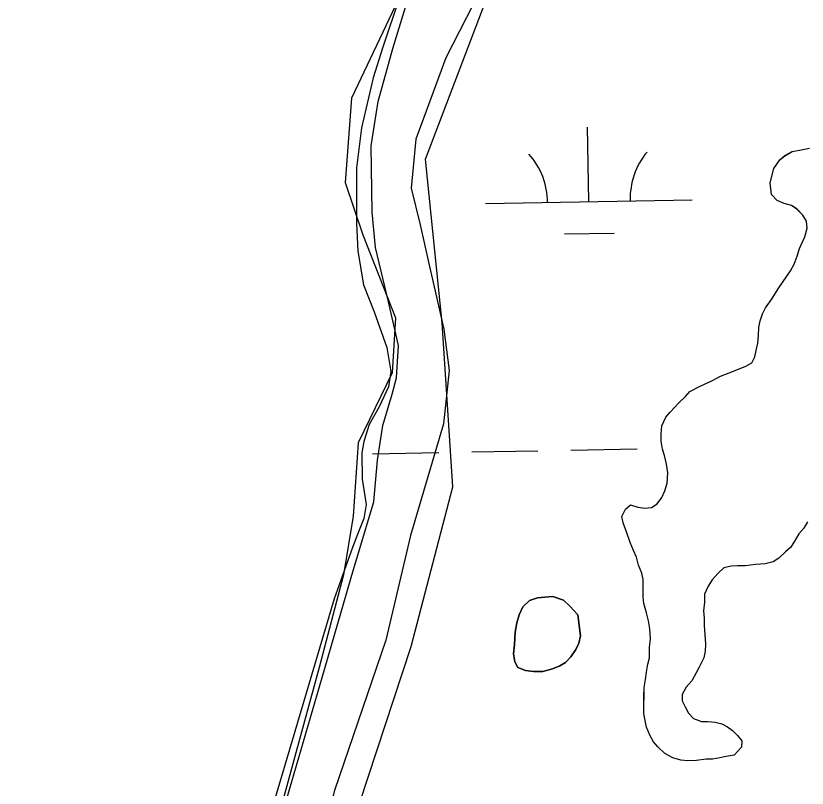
# Model space of a CAD drawing. Extents: x 3925854 to 3964121, y 224593 to 250589.
# Drawn here: x 3942945.2 to 3943328, y 233177.8 to 233551.5 of the extents above; entities that cross this region are included whole.
import ezdxf

# ---------------------------------------------------------------- set-up
doc = ezdxf.new("R2010")
doc.units = 0
for name, color, linetype in [('V-RIVR-EDGE', 7, 'Continuous'), ('V-RIVR-JETY', 7, 'Continuous'), ('V-RRAP-FSHR', 7, 'Continuous'), ('V-TOPO-SHOR', 7, 'Continuous'), ('V-WETL-SWMP', 7, 'Continuous')]:
    doc.layers.add(name, color=color, linetype=linetype)

msp = doc.modelspace()

# ---------------------------------------------------------------- linework, layer by layer
at = {"layer": 'V-RIVR-EDGE'}
msp.add_lwpolyline([(3943180.078, 233664.441), (3943107.659, 233511.732), (3943104.51, 233470.799), (3943113.169, 233445.61), (3943128.912, 233405.465), (3943127.338, 233378.701), (3943110.808, 233344.853), (3943108.446, 233309.431), (3943103.723, 233281.093), (3943091.916, 233236.225), (3943070.662, 233158.296), (3943045.473, 233091.387), (3943036.814, 233048.093), (3943039.176, 233024.479), (3943032.879, 232991.418), (3943007.69, 232948.911), (3942997.456, 232908.766), (3942995.882, 232888.3), (3942988.01, 232868.621), (3942983.288, 232853.664), (3942959.673, 232813.519), (3942950.227, 232769.438)], dxfattribs=at)
at = {"layer": 'V-RIVR-JETY'}
for points in [[(3943176.581, 233576.967), (3943153.305, 233531.157), (3943138.713, 233491.877), (3943136.444, 233468.064), (3943140.9, 233450.419), (3943144.949, 233431.606), (3943152.345, 233399.85), (3943154.817, 233379.884), (3943152.13, 233354.124), (3943136.17, 233300.01), (3943124.164, 233249.361), (3943099.359, 233176.601), (3943087.399, 233129.471), (3943075.07, 233083.905), (3943051.556, 232990.807), (3943032.778, 232930.477), (3943013.275, 232874.456), (3942992.982, 232817.663), (3942975.864, 232764.734)], [(3942949.38, 232771.73), (3942966.784, 232816.837), (3942987.036, 232870.503), (3943001.669, 232912.909), (3943012.63, 232943.641), (3943024.453, 232980.614), (3943033.11, 233014.502), (3943041.351, 233046.441), (3943066.411, 233138.347), (3943093.44, 233231.398), (3943108.593, 233283.568), (3943118.407, 233316.269), (3943120.238, 233336.569), (3943122.806, 233353.34), (3943127.308, 233368.523), (3943129.364, 233376.312), (3943130.353, 233391.932), (3943125.553, 233413.102), (3943119.257, 233439.372), (3943117.531, 233456.592), (3943117.174, 233488.645), (3943120.586, 233510.096), (3943127.57, 233535.798), (3943136.149, 233563.825)]]:
    msp.add_lwpolyline(points, dxfattribs=at)
at = {"layer": 'V-RRAP-FSHR'}
msp.add_lwpolyline([(3942638.592, 231813.807), (3942676.398, 231884.246), (3942712.891, 231955.842), (3942747.771, 232027.772), (3942779.459, 232100.92), (3942807.709, 232175.752), (3942832.597, 232251.78), (3942857.283, 232327.875), (3942881.968, 232403.973), (3942906.235, 232480.199), (3942929.506, 232556.741), (3942952.777, 232633.281), (3942976.489, 232709.821), (3942998.587, 232786.578), (3943020.789, 232863.438), (3943042.99, 232940.295), (3943065.174, 233017.158), (3943087.356, 233094.2), (3943111.403, 233170.31), (3943136.442, 233246.291), (3943156.596, 233323.572), (3943151.407, 233402.926), (3943143.417, 233482.126), (3943171.856, 233556.628)], dxfattribs=at)
at = {"layer": 'V-TOPO-SHOR'}
for points in [[(3943292.772, 233193.802), (3943288.914, 233193.153), (3943285.756, 233192.496), (3943282.249, 233191.843), (3943279.102, 233191.886), (3943274.545, 233191.247), (3943270.342, 233190.952), (3943266.848, 233191.349), (3943263.015, 233192.449), (3943259.195, 233194.597), (3943255.738, 233197.792), (3943253.672, 233200.268), (3943251.966, 233203.44), (3943250.268, 233207.311), (3943249.608, 233210.469), (3943248.955, 233213.975), (3943249.002, 233217.473), (3943249.068, 233222.37), (3943249.123, 233226.568), (3943249.875, 233230.406), (3943250.27, 233233.9), (3943251.019, 233237.738), (3943251.763, 233240.878), (3943251.826, 233245.775), (3943252.232, 233249.969), (3943251.947, 233254.87), (3943251.3, 233258.726), (3943250.301, 233262.589), (3943248.961, 233267.154), (3943248.654, 233270.308), (3943248.713, 233274.854), (3943248.765, 233278.702), (3943248.107, 233281.86), (3943246.409, 233285.731), (3943245.41, 233289.594), (3943244.052, 233292.76), (3943242.354, 233296.63), (3943240.677, 233301.9), (3943238.981, 233306.121), (3943238.324, 233309.279), (3943240.12, 233312.754), (3943242.596, 233314.821), (3943246.08, 233313.723), (3943249.574, 233313.328), (3943252.725, 233313.635), (3943255.548, 233315.347), (3943257.69, 233318.468), (3943259.129, 233321.598), (3943260.229, 233325.432), (3943260.645, 233330.324), (3943260.002, 233334.531), (3943259.007, 233338.744), (3943257.999, 233341.906), (3943257.352, 233345.762), (3943257.397, 233349.26), (3943257.798, 233353.102), (3943259.603, 233357.278), (3943261.735, 233359.699), (3943265.992, 233364.19), (3943269.181, 233367.297), (3943271.313, 233369.717), (3943275.892, 233372.105), (3943278.71, 233373.467), (3943281.877, 233374.825), (3943286.108, 233377.217), (3943292.434, 233379.583), (3943298.414, 233381.952), (3943301.236, 233383.664), (3943302.672, 233386.443), (3943303.413, 233389.583), (3943304.161, 233393.073), (3943304.56, 233396.915), (3943304.611, 233400.763), (3943305.353, 233403.903), (3943306.449, 233407.386), (3943307.884, 233410.165), (3943310.739, 233414.327), (3943314.311, 233419.875), (3943316.453, 233422.996), (3943320.019, 233428.196), (3943321.811, 233431.321), (3943323.261, 233435.151), (3943324.36, 233438.985), (3943326.883, 233444.549), (3943327.987, 233448.733), (3943327.684, 233452.235), (3943325.972, 233455.058), (3943323.211, 233457.892), (3943320.436, 233459.68), (3943316.953, 233460.776), (3943313.473, 233462.222), (3943310.712, 233465.056), (3943310.086, 233470.661), (3943311.929, 233477.635), (3943314.782, 233481.794), (3943317.26, 233483.863), (3943320.785, 233485.915), (3943324.293, 233486.566), (3943329.204, 233487.551)], [(3943328.204, 233306.686), (3943326.412, 233303.563), (3943323.928, 233300.796), (3943321.778, 233296.977), (3943319.992, 233294.202), (3943317.516, 233292.135), (3943314.325, 233289.028), (3943311.503, 233287.316), (3943307.643, 233286.319), (3943303.09, 233286.028), (3943298.185, 233285.393), (3943294.337, 233285.444), (3943291.183, 233285.137), (3943287.677, 233284.484), (3943284.84, 233281.723), (3943281.999, 233278.612), (3943280.21, 233275.487), (3943278.409, 233271.661), (3943278.358, 233267.813), (3943277.953, 233263.621), (3943278.256, 233260.119), (3943278.211, 233256.621), (3943278.499, 233252.068), (3943278.788, 233247.517), (3943278.743, 233244.019), (3943278.002, 233240.88), (3943275.841, 233236.36), (3943274.406, 233233.581), (3943272.255, 233229.759), (3943269.417, 233226.648), (3943267.62, 233223.175), (3943267.58, 233220.025), (3943268.941, 233217.209), (3943270.647, 233214.039), (3943273.064, 233211.557), (3943276.894, 233210.107), (3943280.042, 233210.066), (3943283.535, 233209.668), (3943286.673, 233208.929), (3943289.454, 233207.491), (3943291.879, 233205.71), (3943294.296, 233203.229), (3943296.36, 233200.751), (3943296.319, 233197.604), (3943292.772, 233193.802)], [(3943217.051, 233261.63), (3943213.258, 233265.88), (3943210.147, 233268.718), (3943204.923, 233270.537), (3943201.071, 233270.24), (3943197.569, 233269.935), (3943193.702, 233268.587), (3943190.513, 233265.48), (3943188.713, 233261.657), (3943187.611, 233257.823), (3943186.851, 233253.285), (3943186.423, 233247.341), (3943186.014, 233242.799), (3943186.661, 233238.942), (3943188.025, 233236.124), (3943191.853, 233234.674), (3943195.697, 233234.273), (3943200.243, 233234.214), (3943204.81, 233235.553), (3943208.327, 233236.907), (3943211.149, 233238.619), (3943213.633, 233241.384), (3943216.13, 233244.849), (3943217.569, 233247.978), (3943218.317, 233251.468), (3943217.051, 233261.63)]]:
    msp.add_lwpolyline(points, dxfattribs=at)
at = {"layer": 'V-WETL-SWMP'}
for p, q in [((3943132.186, 233564.223), (3943122.695, 233536.43)), ((3943122.695, 233536.43), (3943118.076, 233521.564)), ((3943118.076, 233521.564), (3943112.502, 233497.313)), ((3943112.502, 233497.313), (3943110.035, 233477.996)), ((3943222.438, 233461.615), (3943221.784, 233497.609)), ((3943317.259, 233483.862), (3943320.785, 233485.914)), ((3943320.785, 233485.914), (3943324.292, 233486.567)), ((3943324.292, 233486.567), (3943329.203, 233487.552)), ((3943311.928, 233477.635), (3943314.782, 233481.795)), ((3943314.782, 233481.795), (3943317.259, 233483.862)), ((3943110.035, 233477.996), (3943109.955, 233451.184)), ((3943310.086, 233470.662), (3943311.928, 233477.635)), ((3943310.712, 233465.056), (3943310.086, 233470.662)), ((3943172.447, 233460.706), (3943272.43, 233462.524)), ((3943313.473, 233462.221), (3943310.712, 233465.056)), ((3943316.953, 233460.775), (3943313.473, 233462.221)), ((3943320.437, 233459.679), (3943316.953, 233460.775)), ((3943323.212, 233457.893), (3943320.437, 233459.679)), ((3943325.973, 233455.058), (3943323.212, 233457.893)), ((3943327.685, 233452.236), (3943325.973, 233455.058)), ((3943109.955, 233451.184), (3943110.605, 233437.631)), ((3943327.988, 233448.733), (3943327.685, 233452.236)), ((3943326.883, 233444.55), (3943327.988, 233448.733)), ((3943210.721, 233445.969), (3943234.717, 233446.405)), ((3943324.361, 233438.985), (3943326.883, 233444.55)), ((3943110.605, 233437.631), (3943113.429, 233421.285)), ((3943323.26, 233435.152), (3943324.361, 233438.985)), ((3943321.81, 233431.322), (3943323.26, 233435.152)), ((3943314.311, 233419.876), (3943320.019, 233428.197)), ((3943320.019, 233428.197), (3943321.81, 233431.322)), ((3943113.429, 233421.285), (3943118.508, 233408.226)), ((3943310.739, 233414.326), (3943314.311, 233419.876)), ((3943307.885, 233410.166), (3943310.739, 233414.326)), ((3943306.449, 233407.386), (3943307.885, 233410.166)), ((3943118.508, 233408.226), (3943124.637, 233391.006)), ((3943305.353, 233403.902), (3943306.449, 233407.386)), ((3943304.611, 233400.763), (3943305.353, 233403.902)), ((3943304.56, 233396.915), (3943304.611, 233400.763)), ((3943304.16, 233393.072), (3943304.56, 233396.915)), ((3943124.637, 233391.006), (3943126.694, 233379.369)), ((3943302.672, 233386.444), (3943303.414, 233389.583)), ((3943303.414, 233389.583), (3943304.16, 233393.072)), ((3943301.236, 233383.664), (3943302.672, 233386.444)), ((3943292.435, 233379.583), (3943298.414, 233381.952)), ((3943298.414, 233381.952), (3943301.236, 233383.664)), ((3943126.694, 233379.369), (3943125.49, 233371.922)), ((3943286.107, 233377.218), (3943292.435, 233379.583)), ((3943278.71, 233373.467), (3943281.876, 233374.825)), ((3943281.876, 233374.825), (3943286.107, 233377.218)), ((3943125.49, 233371.922), (3943120.939, 233362.307)), ((3943271.313, 233369.717), (3943275.893, 233372.105)), ((3943275.893, 233372.105), (3943278.71, 233373.467)), ((3943265.992, 233364.19), (3943269.182, 233367.296)), ((3943269.182, 233367.296), (3943271.313, 233369.717)), ((3943261.734, 233359.698), (3943265.992, 233364.19)), ((3943120.939, 233362.307), (3943116.127, 233353.802)), ((3943259.603, 233357.277), (3943261.734, 233359.698)), ((3943257.798, 233353.103), (3943259.603, 233357.277)), ((3943116.127, 233353.802), (3943113.53, 233345.544)), ((3943257.397, 233349.26), (3943257.798, 233353.103)), ((3943257.351, 233345.762), (3943257.397, 233349.26)), ((3943113.53, 233345.544), (3943112.628, 233340.027)), ((3943257.999, 233341.905), (3943257.351, 233345.762)), ((3943112.628, 233340.027), (3943112.736, 233327.31)), ((3943117.795, 233339.622), (3943149.79, 233340.203)), ((3943165.787, 233340.494), (3943197.782, 233341.076)), ((3943213.779, 233341.367), (3943245.774, 233341.949)), ((3943259.007, 233338.743), (3943257.999, 233341.905)), ((3943260.001, 233334.531), (3943259.007, 233338.743)), ((3943260.645, 233330.324), (3943260.001, 233334.531)), ((3943260.23, 233325.432), (3943260.645, 233330.324)), ((3943112.736, 233327.31), (3943114.785, 233315.121)), ((3943259.129, 233321.598), (3943260.23, 233325.432)), ((3943257.689, 233318.468), (3943259.129, 233321.598)), ((3943255.548, 233315.348), (3943257.689, 233318.468)), ((3943114.785, 233315.121), (3943113.588, 233308.226)), ((3943240.12, 233312.754), (3943242.596, 233314.82)), ((3943242.596, 233314.82), (3943246.08, 233313.724)), ((3943246.08, 233313.724), (3943249.574, 233313.328)), ((3943249.574, 233313.328), (3943252.726, 233313.636)), ((3943252.726, 233313.636), (3943255.548, 233315.348)), ((3943238.324, 233309.279), (3943240.12, 233312.754)), ((3943238.982, 233306.121), (3943238.324, 233309.279)), ((3943113.588, 233308.226), (3943111.017, 233301.902)), ((3943240.676, 233301.9), (3943238.982, 233306.121)), ((3943328.204, 233306.687), (3943326.413, 233303.562)), ((3943111.017, 233301.902), (3943108.15, 233294.201)), ((3943242.355, 233296.63), (3943240.676, 233301.9)), ((3943326.413, 233303.562), (3943323.928, 233300.797)), ((3943323.928, 233300.797), (3943321.778, 233296.977)), ((3943108.15, 233294.201), (3943099.253, 233269.441)), ((3943244.053, 233292.759), (3943242.355, 233296.63)), ((3943319.992, 233294.201), (3943317.515, 233292.135)), ((3943321.778, 233296.977), (3943319.992, 233294.201)), ((3943245.41, 233289.593), (3943244.053, 233292.759)), ((3943317.515, 233292.135), (3943314.325, 233289.029)), ((3943246.409, 233285.731), (3943245.41, 233289.593)), ((3943307.642, 233286.318), (3943303.09, 233286.029)), ((3943311.504, 233287.317), (3943307.642, 233286.318)), ((3943314.325, 233289.029), (3943311.504, 233287.317)), ((3943248.107, 233281.86), (3943246.409, 233285.731)), ((3943287.676, 233284.484), (3943284.84, 233281.723)), ((3943291.183, 233285.137), (3943287.676, 233284.484)), ((3943294.336, 233285.445), (3943291.183, 233285.137)), ((3943298.184, 233285.394), (3943294.336, 233285.445)), ((3943303.09, 233286.029), (3943298.184, 233285.394)), ((3943248.765, 233278.702), (3943248.107, 233281.86)), ((3943248.653, 233270.307), (3943248.765, 233278.702)), ((3943282, 233278.612), (3943280.209, 233275.487)), ((3943284.84, 233281.723), (3943282, 233278.612)), ((3943280.209, 233275.487), (3943278.409, 233271.662)), ((3943278.409, 233271.662), (3943278.358, 233267.814)), ((3943099.253, 233269.441), (3943067.135, 233161.233)), ((3943190.513, 233265.481), (3943193.702, 233268.587)), ((3943193.702, 233268.587), (3943197.569, 233269.935)), ((3943197.569, 233269.935), (3943201.071, 233270.239)), ((3943201.071, 233270.239), (3943204.924, 233270.537)), ((3943204.924, 233270.537), (3943210.148, 233268.719)), ((3943210.148, 233268.719), (3943213.259, 233265.879)), ((3943248.961, 233267.154), (3943248.653, 233270.307)), ((3943250.3, 233262.589), (3943248.961, 233267.154)), ((3943278.358, 233267.814), (3943277.953, 233263.621)), ((3943188.713, 233261.656), (3943190.513, 233265.481)), ((3943213.259, 233265.879), (3943217.051, 233261.63)), ((3943277.953, 233263.621), (3943278.256, 233260.119)), ((3943187.612, 233257.822), (3943188.713, 233261.656)), ((3943217.051, 233261.63), (3943218.316, 233251.467)), ((3943251.299, 233258.727), (3943250.3, 233262.589)), ((3943278.256, 233260.119), (3943278.21, 233256.621)), ((3943186.852, 233253.284), (3943187.612, 233257.822)), ((3943251.947, 233254.87), (3943251.299, 233258.727)), ((3943278.21, 233256.621), (3943278.789, 233247.517)), ((3943186.424, 233247.342), (3943186.852, 233253.284)), ((3943252.232, 233249.968), (3943251.947, 233254.87)), ((3943217.57, 233247.979), (3943216.129, 233244.849)), ((3943218.316, 233251.467), (3943217.57, 233247.979)), ((3943251.827, 233245.775), (3943252.232, 233249.968)), ((3943186.013, 233242.799), (3943186.424, 233247.342)), ((3943216.129, 233244.849), (3943213.634, 233241.383)), ((3943251.762, 233240.878), (3943251.827, 233245.775)), ((3943278.743, 233244.019), (3943278.001, 233240.88)), ((3943278.789, 233247.517), (3943278.743, 233244.019)), ((3943186.662, 233238.942), (3943186.013, 233242.799)), ((3943213.634, 233241.383), (3943211.148, 233238.618)), ((3943251.02, 233237.739), (3943251.762, 233240.878)), ((3943278.001, 233240.88), (3943275.842, 233236.36)), ((3943188.024, 233236.125), (3943186.662, 233238.942)), ((3943208.326, 233236.906), (3943204.81, 233235.553)), ((3943211.148, 233238.618), (3943208.326, 233236.906)), ((3943250.27, 233233.9), (3943251.02, 233237.739)), ((3943275.842, 233236.36), (3943274.406, 233233.58)), ((3943191.853, 233234.675), (3943188.024, 233236.125)), ((3943195.697, 233234.274), (3943191.853, 233234.675)), ((3943200.244, 233234.214), (3943195.697, 233234.274)), ((3943204.81, 233235.553), (3943200.244, 233234.214)), ((3943249.874, 233230.407), (3943250.27, 233233.9)), ((3943274.406, 233233.58), (3943272.256, 233229.76)), ((3943249.123, 233226.569), (3943249.874, 233230.407)), ((3943272.256, 233229.76), (3943269.416, 233226.649)), ((3943248.956, 233213.976), (3943249.123, 233226.569)), ((3943269.416, 233226.649), (3943267.62, 233223.175)), ((3943267.62, 233223.175), (3943267.579, 233220.026)), ((3943267.579, 233220.026), (3943268.941, 233217.209)), ((3943268.941, 233217.209), (3943270.648, 233214.038)), ((3943249.609, 233210.469), (3943248.956, 233213.976)), ((3943270.648, 233214.038), (3943273.064, 233211.557)), ((3943250.267, 233207.311), (3943249.609, 233210.469)), ((3943273.064, 233211.557), (3943276.893, 233210.107)), ((3943276.893, 233210.107), (3943280.042, 233210.065)), ((3943280.042, 233210.065), (3943283.535, 233209.669)), ((3943283.535, 233209.669), (3943286.674, 233208.928)), ((3943251.965, 233203.44), (3943250.267, 233207.311)), ((3943286.674, 233208.928), (3943289.454, 233207.491)), ((3943289.454, 233207.491), (3943291.879, 233205.71)), ((3943291.879, 233205.71), (3943294.295, 233203.229)), ((3943253.672, 233200.269), (3943251.965, 233203.44)), ((3943294.295, 233203.229), (3943296.361, 233200.752)), ((3943255.739, 233197.792), (3943253.672, 233200.269)), ((3943296.361, 233200.752), (3943296.32, 233197.604)), ((3943259.195, 233194.598), (3943255.739, 233197.792)), ((3943263.015, 233192.448), (3943259.195, 233194.598)), ((3943296.32, 233197.604), (3943292.771, 233193.803)), ((3943266.849, 233191.348), (3943263.015, 233192.448)), ((3943270.342, 233190.951), (3943266.849, 233191.348)), ((3943274.544, 233191.246), (3943270.342, 233190.951)), ((3943279.101, 233191.885), (3943274.544, 233191.246)), ((3943282.249, 233191.843), (3943279.101, 233191.885)), ((3943285.756, 233192.496), (3943282.249, 233191.843)), ((3943288.914, 233193.154), (3943285.756, 233192.496)), ((3943292.771, 233193.803), (3943288.914, 233193.154))]:
    msp.add_line(p, q, dxfattribs=at)
for centre, start, end in [((3943277.664, 233463.094), 140.26988, 181.81353), ((3943167.196, 233461.086), 0.26988, 41.81354)]:
    msp.add_arc(centre, 35.246, start, end, dxfattribs=at)

doc.saveas('drawing.dxf')
